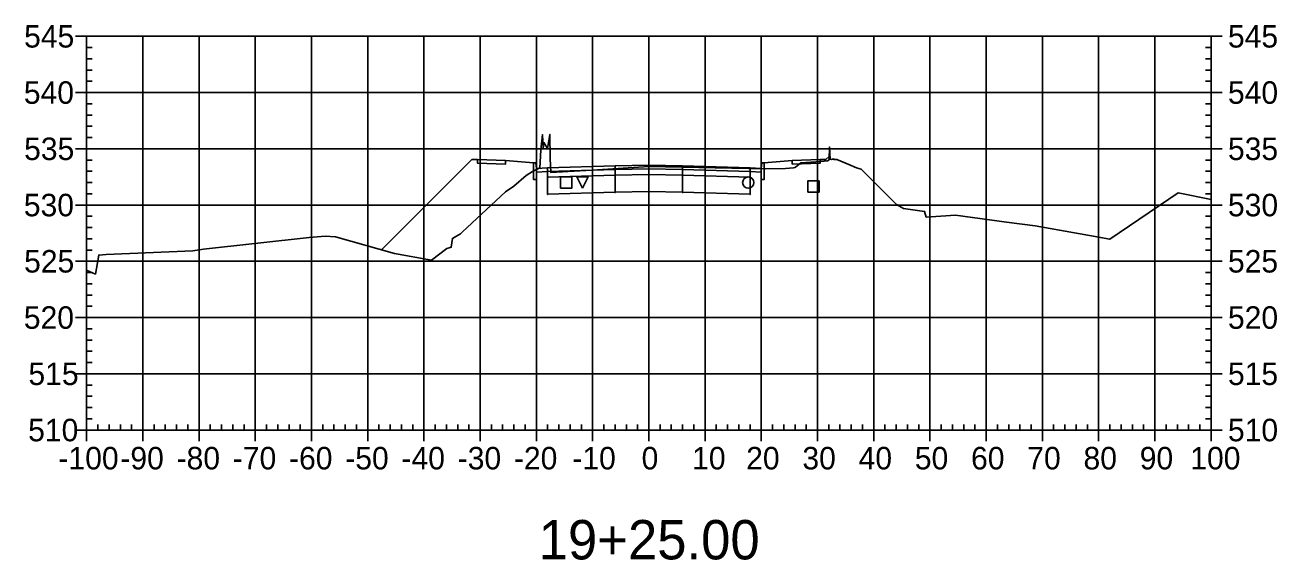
# Model space of a CAD drawing. Extents: x 704834 to 709892, y 372981 to 377533.
# Drawn here: x 707194 to 707416.6, y 376837.7 to 376932.8 of the extents above; entities that cross this region are included whole.
import ezdxf

# ---------------------------------------------------------------- set-up
doc = ezdxf.new("R2010")
doc.units = 0
for name, color, linetype in [('1', 7, 'Continuous'), ('10', 7, 'Continuous'), ('13', 7, 'Continuous'), ('14', 7, 'Continuous'), ('4', 7, 'Continuous'), ('57', 7, 'Continuous'), ('Default_Xsect', 7, 'Continuous'), ('Existing', 7, 'Continuous')]:
    doc.layers.add(name, color=color, linetype=linetype)

msp = doc.modelspace()

# ---------------------------------------------------------------- linework, layer by layer
for points in [[(707273.41, 376908.9), (707257.38, 376892.87)], [(707274.41, 376908.94), (707273.41, 376908.9)], [(707284.41, 376908.34), (707279.41, 376908.74)], [(707325.41, 376908.34), (707330.41, 376908.74)], [(707335.41, 376908.94), (707336.41, 376908.9)], [(707336.41, 376908.9), (707336.98, 376909.47)]]:
    msp.add_lwpolyline(points)
for points in [[(707279.41, 376908.74), (707274.41, 376908.94), (707274.41, 376908.28), (707279.41, 376908.08)], [(707284.91, 376907.34), (707284.83, 376908.34), (707284.41, 376908.34), (707284.41, 376905.34), (707284.91, 376905.34)], [(707324.91, 376905.34), (707325.41, 376905.34), (707325.41, 376908.34), (707325, 376908.34), (707324.91, 376907.34)], [(707330.41, 376908.08), (707335.41, 376908.28), (707335.41, 376908.94), (707330.41, 376908.74)], [(707286.91, 376907.42), (707284.91, 376907.34), (707284.91, 376906.68), (707286.91, 376906.76)], [(707298.91, 376907.78), (707286.91, 376907.42), (707286.91, 376906.76), (707298.91, 376907.12)], [(707298.91, 376907.12), (707286.91, 376906.76), (707286.91, 376905.76), (707298.91, 376906.12)], [(707298.91, 376906.12), (707286.91, 376905.76), (707286.91, 376902.76), (707298.91, 376903.12)], [(707298.86, 376907.07), (707298.96, 376907.07), (707298.96, 376907.17), (707298.86, 376907.17)], [(707298.86, 376906.07), (707298.96, 376906.07), (707298.96, 376906.17), (707298.86, 376906.17)], [(707304.91, 376907.9), (707298.91, 376907.78), (707298.91, 376907.12), (707304.91, 376907.24)], [(707304.91, 376907.24), (707298.91, 376907.12), (707298.91, 376906.12), (707304.91, 376906.24)], [(707304.91, 376906.24), (707298.91, 376906.12), (707298.91, 376903.12), (707304.91, 376903.24)], [(707304.86, 376907.19), (707304.96, 376907.19), (707304.96, 376907.29), (707304.86, 376907.29)], [(707304.86, 376906.19), (707304.96, 376906.19), (707304.96, 376906.29), (707304.86, 376906.29)], [(707304.91, 376907.24), (707310.91, 376907.12), (707310.91, 376907.78), (707304.91, 376907.9)], [(707304.91, 376906.24), (707310.91, 376906.12), (707310.91, 376907.12), (707304.91, 376907.24)], [(707304.91, 376903.24), (707310.91, 376903.12), (707310.91, 376906.12), (707304.91, 376906.24)], [(707310.86, 376907.07), (707310.96, 376907.07), (707310.96, 376907.17), (707310.86, 376907.17)], [(707310.86, 376906.07), (707310.96, 376906.07), (707310.96, 376906.17), (707310.86, 376906.17)], [(707310.91, 376907.12), (707322.91, 376906.76), (707322.91, 376907.42), (707310.91, 376907.78)], [(707310.91, 376906.12), (707322.91, 376905.76), (707322.91, 376906.76), (707310.91, 376907.12)], [(707310.91, 376903.12), (707322.91, 376902.76), (707322.91, 376905.76), (707310.91, 376906.12)], [(707322.91, 376906.76), (707324.91, 376906.68), (707324.91, 376907.34), (707322.91, 376907.42)], [(707286.86, 376905.71), (707286.96, 376905.71), (707286.96, 376905.81), (707286.86, 376905.81)], [(707322.86, 376905.71), (707322.96, 376905.71), (707322.96, 376905.81), (707322.86, 376905.81)], [(707286.86, 376902.71), (707286.96, 376902.71), (707286.96, 376902.81), (707286.86, 376902.81)], [(707298.86, 376903.07), (707298.96, 376903.07), (707298.96, 376903.17), (707298.86, 376903.17)], [(707304.86, 376903.19), (707304.96, 376903.19), (707304.96, 376903.29), (707304.86, 376903.29)], [(707310.86, 376903.07), (707310.96, 376903.07), (707310.96, 376903.17), (707310.86, 376903.17)], [(707322.86, 376902.71), (707322.96, 376902.71), (707322.96, 376902.81), (707322.86, 376902.81)]]:
    msp.add_lwpolyline(points, close=True)
at = {"layer": '1'}
msp.add_lwpolyline([(707293.09, 376903.82), (707292.09, 376905.82), (707294.09, 376905.82)], close=True, dxfattribs=at)
at = {"layer": '10'}
msp.add_lwpolyline([(707289.2, 376903.82), (707291.2, 376903.82), (707291.2, 376905.82), (707289.2, 376905.82)], close=True, dxfattribs=at)
at = {"layer": '13'}
msp.add_circle((707322.58, 376904.82), 1, dxfattribs=at)
at = {"layer": '14'}
for points in [[(707336.98, 376909.47), (707336.98, 376909.52), (707336.98, 376909.47), (707336.93, 376909.47), (707336.98, 376909.47), (707336.98, 376909.42), (707336.98, 376909.47), (707337.03, 376909.47)], [(707286.91, 376907.42), (707286.91, 376907.47), (707286.91, 376907.42), (707286.86, 376907.42), (707286.91, 376907.42), (707286.91, 376907.37), (707286.91, 376907.42), (707286.96, 376907.42)], [(707304.91, 376907.9), (707304.91, 376907.95), (707304.91, 376907.9), (707304.86, 376907.9), (707304.91, 376907.9), (707304.91, 376907.85), (707304.91, 376907.9), (707304.96, 376907.9)], [(707322.91, 376907.42), (707322.91, 376907.47), (707322.91, 376907.42), (707322.86, 376907.42), (707322.91, 376907.42), (707322.91, 376907.37), (707322.91, 376907.42), (707322.96, 376907.42)], [(707257.38, 376892.87), (707257.38, 376892.92), (707257.38, 376892.87), (707257.33, 376892.87), (707257.38, 376892.87), (707257.38, 376892.82), (707257.38, 376892.87), (707257.43, 376892.87)]]:
    msp.add_lwpolyline(points, dxfattribs=at)
at = {"layer": '4'}
msp.add_lwpolyline([(707333.18, 376903.12), (707335.18, 376903.12), (707335.18, 376905.12), (707333.18, 376905.12)], close=True, dxfattribs=at)
at = {"layer": '57'}
for p, q in [((707202.91, 376930.82), (707204.91, 376930.82)), ((707204.91, 376930.82), (707404.91, 376930.82)), ((707204.91, 376860.82), (707204.91, 376930.82)), ((707204.91, 376860.82), (707204.91, 376930.82)), ((707214.91, 376860.82), (707214.91, 376930.82)), ((707224.91, 376860.82), (707224.91, 376930.82)), ((707234.91, 376860.82), (707234.91, 376930.82)), ((707244.91, 376860.82), (707244.91, 376930.82)), ((707254.91, 376860.82), (707254.91, 376930.82)), ((707264.91, 376860.82), (707264.91, 376930.82)), ((707274.91, 376860.82), (707274.91, 376930.82)), ((707284.91, 376860.82), (707284.91, 376930.82)), ((707294.91, 376860.82), (707294.91, 376930.82)), ((707304.91, 376860.82), (707304.91, 376930.82)), ((707314.91, 376860.82), (707314.91, 376930.82)), ((707324.91, 376860.82), (707324.91, 376930.82)), ((707334.91, 376860.82), (707334.91, 376930.82)), ((707344.91, 376860.82), (707344.91, 376930.82)), ((707354.91, 376860.82), (707354.91, 376930.82)), ((707364.91, 376860.82), (707364.91, 376930.82)), ((707374.91, 376860.82), (707374.91, 376930.82)), ((707384.91, 376860.82), (707384.91, 376930.82)), ((707394.91, 376860.82), (707394.91, 376930.82)), ((707404.91, 376860.82), (707404.91, 376930.82)), ((707404.91, 376860.82), (707404.91, 376930.82)), ((707406.91, 376930.82), (707404.91, 376930.82)), ((707204.91, 376928.82), (707205.91, 376928.82)), ((707404.91, 376928.82), (707403.91, 376928.82)), ((707204.91, 376926.82), (707205.91, 376926.82)), ((707404.91, 376926.82), (707403.91, 376926.82)), ((707204.91, 376924.82), (707205.91, 376924.82)), ((707404.91, 376924.82), (707403.91, 376924.82)), ((707204.91, 376922.82), (707205.91, 376922.82)), ((707404.91, 376922.82), (707403.91, 376922.82)), ((707202.91, 376920.82), (707204.91, 376920.82)), ((707204.91, 376920.82), (707404.91, 376920.82)), ((707406.91, 376920.82), (707404.91, 376920.82)), ((707204.91, 376918.82), (707205.91, 376918.82)), ((707404.91, 376918.82), (707403.91, 376918.82)), ((707204.91, 376916.82), (707205.91, 376916.82)), ((707404.91, 376916.82), (707403.91, 376916.82)), ((707204.91, 376914.82), (707205.91, 376914.82)), ((707204.91, 376912.82), (707205.91, 376912.82)), ((707404.91, 376914.82), (707403.91, 376914.82)), ((707404.91, 376912.82), (707403.91, 376912.82)), ((707202.91, 376910.82), (707204.91, 376910.82)), ((707204.91, 376910.82), (707404.91, 376910.82)), ((707406.91, 376910.82), (707404.91, 376910.82)), ((707204.91, 376908.82), (707205.91, 376908.82)), ((707404.91, 376908.82), (707403.91, 376908.82)), ((707204.91, 376906.82), (707205.91, 376906.82)), ((707404.91, 376906.82), (707403.91, 376906.82)), ((707204.91, 376904.82), (707205.91, 376904.82)), ((707404.91, 376904.82), (707403.91, 376904.82)), ((707204.91, 376902.82), (707205.91, 376902.82)), ((707404.91, 376902.82), (707403.91, 376902.82)), ((707202.91, 376900.82), (707204.91, 376900.82)), ((707204.91, 376900.82), (707404.91, 376900.82)), ((707406.91, 376900.82), (707404.91, 376900.82)), ((707204.91, 376898.82), (707205.91, 376898.82)), ((707404.91, 376898.82), (707403.91, 376898.82)), ((707204.91, 376896.82), (707205.91, 376896.82)), ((707404.91, 376896.82), (707403.91, 376896.82)), ((707204.91, 376894.82), (707205.91, 376894.82)), ((707204.91, 376892.82), (707205.91, 376892.82)), ((707404.91, 376894.82), (707403.91, 376894.82)), ((707404.91, 376892.82), (707403.91, 376892.82)), ((707202.91, 376890.82), (707204.91, 376890.82)), ((707204.91, 376890.82), (707404.91, 376890.82)), ((707406.91, 376890.82), (707404.91, 376890.82)), ((707204.91, 376888.82), (707205.91, 376888.82)), ((707404.91, 376888.82), (707403.91, 376888.82)), ((707204.91, 376886.82), (707205.91, 376886.82)), ((707404.91, 376886.82), (707403.91, 376886.82)), ((707204.91, 376884.82), (707205.91, 376884.82)), ((707404.91, 376884.82), (707403.91, 376884.82)), ((707204.91, 376882.82), (707205.91, 376882.82)), ((707404.91, 376882.82), (707403.91, 376882.82)), ((707202.91, 376880.82), (707204.91, 376880.82)), ((707204.91, 376880.82), (707404.91, 376880.82)), ((707406.91, 376880.82), (707404.91, 376880.82)), ((707204.91, 376878.82), (707205.91, 376878.82)), ((707404.91, 376878.82), (707403.91, 376878.82)), ((707204.91, 376876.82), (707205.91, 376876.82)), ((707404.91, 376876.82), (707403.91, 376876.82)), ((707204.91, 376874.82), (707205.91, 376874.82)), ((707204.91, 376872.82), (707205.91, 376872.82)), ((707404.91, 376874.82), (707403.91, 376874.82)), ((707404.91, 376872.82), (707403.91, 376872.82)), ((707202.91, 376870.82), (707204.91, 376870.82)), ((707204.91, 376870.82), (707404.91, 376870.82)), ((707406.91, 376870.82), (707404.91, 376870.82)), ((707204.91, 376868.82), (707205.91, 376868.82)), ((707404.91, 376868.82), (707403.91, 376868.82)), ((707204.91, 376866.82), (707205.91, 376866.82)), ((707404.91, 376866.82), (707403.91, 376866.82)), ((707204.91, 376864.82), (707205.91, 376864.82)), ((707404.91, 376864.82), (707403.91, 376864.82)), ((707204.91, 376862.82), (707205.91, 376862.82)), ((707206.91, 376860.82), (707206.91, 376861.82)), ((707208.91, 376860.82), (707208.91, 376861.82)), ((707210.91, 376860.82), (707210.91, 376861.82)), ((707212.91, 376860.82), (707212.91, 376861.82)), ((707216.91, 376860.82), (707216.91, 376861.82)), ((707218.91, 376860.82), (707218.91, 376861.82)), ((707220.91, 376860.82), (707220.91, 376861.82)), ((707222.91, 376860.82), (707222.91, 376861.82)), ((707226.91, 376860.82), (707226.91, 376861.82)), ((707228.91, 376860.82), (707228.91, 376861.82)), ((707230.91, 376860.82), (707230.91, 376861.82)), ((707232.91, 376860.82), (707232.91, 376861.82)), ((707236.91, 376860.82), (707236.91, 376861.82)), ((707238.91, 376860.82), (707238.91, 376861.82)), ((707240.91, 376860.82), (707240.91, 376861.82)), ((707242.91, 376860.82), (707242.91, 376861.82)), ((707246.91, 376860.82), (707246.91, 376861.82)), ((707248.91, 376860.82), (707248.91, 376861.82)), ((707250.91, 376860.82), (707250.91, 376861.82)), ((707252.91, 376860.82), (707252.91, 376861.82)), ((707256.91, 376860.82), (707256.91, 376861.82)), ((707258.91, 376860.82), (707258.91, 376861.82)), ((707260.91, 376860.82), (707260.91, 376861.82)), ((707262.91, 376860.82), (707262.91, 376861.82)), ((707266.91, 376860.82), (707266.91, 376861.82)), ((707268.91, 376860.82), (707268.91, 376861.82)), ((707270.91, 376860.82), (707270.91, 376861.82)), ((707272.91, 376860.82), (707272.91, 376861.82)), ((707276.91, 376860.82), (707276.91, 376861.82)), ((707278.91, 376860.82), (707278.91, 376861.82)), ((707280.91, 376860.82), (707280.91, 376861.82)), ((707282.91, 376860.82), (707282.91, 376861.82)), ((707286.91, 376860.82), (707286.91, 376861.82)), ((707288.91, 376860.82), (707288.91, 376861.82)), ((707290.91, 376860.82), (707290.91, 376861.82)), ((707292.91, 376860.82), (707292.91, 376861.82)), ((707296.91, 376860.82), (707296.91, 376861.82)), ((707298.91, 376860.82), (707298.91, 376861.82)), ((707300.91, 376860.82), (707300.91, 376861.82)), ((707302.91, 376860.82), (707302.91, 376861.82)), ((707306.91, 376860.82), (707306.91, 376861.82)), ((707308.91, 376860.82), (707308.91, 376861.82)), ((707310.91, 376860.82), (707310.91, 376861.82)), ((707312.91, 376860.82), (707312.91, 376861.82)), ((707316.91, 376860.82), (707316.91, 376861.82)), ((707318.91, 376860.82), (707318.91, 376861.82)), ((707320.91, 376860.82), (707320.91, 376861.82)), ((707322.91, 376860.82), (707322.91, 376861.82)), ((707326.91, 376860.82), (707326.91, 376861.82)), ((707328.91, 376860.82), (707328.91, 376861.82)), ((707330.91, 376860.82), (707330.91, 376861.82)), ((707332.91, 376860.82), (707332.91, 376861.82)), ((707336.91, 376860.82), (707336.91, 376861.82)), ((707338.91, 376860.82), (707338.91, 376861.82)), ((707340.91, 376860.82), (707340.91, 376861.82)), ((707342.91, 376860.82), (707342.91, 376861.82)), ((707346.91, 376860.82), (707346.91, 376861.82)), ((707348.91, 376860.82), (707348.91, 376861.82)), ((707350.91, 376860.82), (707350.91, 376861.82)), ((707352.91, 376860.82), (707352.91, 376861.82)), ((707356.91, 376860.82), (707356.91, 376861.82)), ((707358.91, 376860.82), (707358.91, 376861.82)), ((707360.91, 376860.82), (707360.91, 376861.82)), ((707362.91, 376860.82), (707362.91, 376861.82)), ((707366.91, 376860.82), (707366.91, 376861.82)), ((707368.91, 376860.82), (707368.91, 376861.82)), ((707370.91, 376860.82), (707370.91, 376861.82)), ((707372.91, 376860.82), (707372.91, 376861.82)), ((707376.91, 376860.82), (707376.91, 376861.82)), ((707378.91, 376860.82), (707378.91, 376861.82)), ((707380.91, 376860.82), (707380.91, 376861.82)), ((707382.91, 376860.82), (707382.91, 376861.82)), ((707386.91, 376860.82), (707386.91, 376861.82)), ((707388.91, 376860.82), (707388.91, 376861.82)), ((707390.91, 376860.82), (707390.91, 376861.82)), ((707392.91, 376860.82), (707392.91, 376861.82)), ((707396.91, 376860.82), (707396.91, 376861.82)), ((707398.91, 376860.82), (707398.91, 376861.82)), ((707400.91, 376860.82), (707400.91, 376861.82)), ((707402.91, 376860.82), (707402.91, 376861.82)), ((707404.91, 376862.82), (707403.91, 376862.82)), ((707202.91, 376860.82), (707204.91, 376860.82)), ((707204.91, 376860.82), (707404.91, 376860.82)), ((707204.91, 376860.82), (707404.91, 376860.82)), ((707204.91, 376858.82), (707204.91, 376860.82)), ((707214.91, 376858.82), (707214.91, 376860.82)), ((707224.91, 376858.82), (707224.91, 376860.82)), ((707234.91, 376858.82), (707234.91, 376860.82)), ((707244.91, 376858.82), (707244.91, 376860.82)), ((707254.91, 376858.82), (707254.91, 376860.82)), ((707264.91, 376858.82), (707264.91, 376860.82)), ((707274.91, 376858.82), (707274.91, 376860.82)), ((707284.91, 376858.82), (707284.91, 376860.82)), ((707294.91, 376858.82), (707294.91, 376860.82)), ((707304.91, 376858.82), (707304.91, 376860.82)), ((707314.91, 376858.82), (707314.91, 376860.82)), ((707324.91, 376858.82), (707324.91, 376860.82)), ((707334.91, 376858.82), (707334.91, 376860.82)), ((707344.91, 376858.82), (707344.91, 376860.82)), ((707354.91, 376858.82), (707354.91, 376860.82)), ((707364.91, 376858.82), (707364.91, 376860.82)), ((707374.91, 376858.82), (707374.91, 376860.82)), ((707384.91, 376858.82), (707384.91, 376860.82)), ((707394.91, 376858.82), (707394.91, 376860.82)), ((707404.91, 376858.82), (707404.91, 376860.82)), ((707406.91, 376860.82), (707404.91, 376860.82))]:
    msp.add_line(p, q, dxfattribs=at)
at = {"layer": 'Default_Xsect'}
msp.add_lwpolyline([(707257.38, 376892.87), (707273.41, 376908.9), (707274.41, 376908.94), (707279.41, 376908.74), (707284.41, 376908.34), (707284.83, 376908.34), (707284.91, 376907.34), (707286.91, 376907.42), (707298.91, 376907.78), (707304.91, 376907.9), (707310.91, 376907.78), (707322.91, 376907.42), (707324.91, 376907.34), (707325, 376908.34), (707325.41, 376908.34), (707330.41, 376908.74), (707335.41, 376908.94), (707336.41, 376908.9), (707336.98, 376909.47)], dxfattribs=at)
at = {"layer": 'Existing'}
msp.add_lwpolyline([(707204.91, 376889.24), (707206.47, 376888.55), (707207.08, 376891.93), (707208.37, 376892.01), (707223.82, 376892.7), (707225.69, 376892.97), (707244.49, 376895.07), (707247.35, 376895.31), (707249.16, 376895.19), (707259.66, 376892.23), (707266.26, 376891.03), (707268.99, 376893.1), (707269.37, 376893.21), (707269.77, 376893.33), (707269.97, 376894.89), (707270.57, 376895.24), (707271.42, 376895.68), (707271.53, 376895.83), (707271.76, 376896.07), (707272.6, 376896.8), (707279.41, 376903.19), (707280.88, 376904.17), (707283.09, 376906.1), (707284.21, 376906.8), (707285.54, 376907.44), (707285.68, 376910.59), (707286.01, 376913.34), (707286.09, 376910.88), (707286.25, 376911.94), (707286.88, 376910.89), (707287.31, 376913.38), (707287.38, 376909.08), (707287.49, 376906.6), (707295.8, 376907.06), (707304.9, 376907.65), (707325.59, 376907.26), (707329.23, 376907.33), (707330.63, 376907.43), (707330.9, 376907.47), (707330.99, 376907.54), (707331.95, 376908.32), (707335.52, 376908.59), (707336.67, 376908.7), (707336.96, 376908.84), (707337.04, 376911.15), (707337.14, 376908.92), (707337.15, 376909.06), (707337.16, 376909), (707337.16, 376908.97), (707337.39, 376908.92), (707337.76, 376909.02), (707337.81, 376908.92), (707338.36, 376908.92), (707340.48, 376908.02), (707341.85, 376907.46), (707342.7, 376907.19), (707348.94, 376900.94), (707350.21, 376900.19), (707353.94, 376899.69), (707354.26, 376898.68), (707359.43, 376899.04), (707368.53, 376897.8), (707373.6, 376897.15), (707383.28, 376895.43), (707386.9, 376894.74), (707399.08, 376902.98), (707404.91, 376901.78)], dxfattribs=at)

# ---------------------------------------------------------------- texts
at = {"layer": '1'}
msp.add_text('19+25.00', height=7, dxfattribs=at).set_placement((707285.32, 376837.82))
at = {"layer": '14'}
for p in [(707274.38, 376908.89), (707274.38, 376908.23), (707335.38, 376908.89), (707335.38, 376908.23), (707279.38, 376908.03), (707330.38, 376908.03)]:
    msp.add_text('+', height=0.1, dxfattribs=at).set_placement(p)
at = {"layer": '57'}
for s, p in [('545', (707193.79, 376928.82)), ('545', (707407.91, 376928.82)), ('540', (707193.74, 376918.82)), ('540', (707407.91, 376918.82)), ('535', (707193.79, 376908.82)), ('535', (707407.91, 376908.82)), ('530', (707193.74, 376898.82)), ('530', (707407.91, 376898.82)), ('525', (707193.79, 376888.82)), ('525', (707407.91, 376888.82)), ('520', (707193.74, 376878.82)), ('520', (707407.91, 376878.82)), ('515', (707194.56, 376868.82)), ('515', (707407.91, 376868.82)), ('510', (707194.51, 376858.82)), ('510', (707407.91, 376858.82)), ('-100', (707199.9, 376853.82)), ('-90', (707210.91, 376853.82)), ('-80', (707220.91, 376853.82)), ('-70', (707230.91, 376853.82)), ('-60', (707240.91, 376853.82)), ('-50', (707250.91, 376853.82)), ('-40', (707260.91, 376853.82)), ('-30', (707270.91, 376853.82)), ('-20', (707280.91, 376853.82)), ('-10', (707291.3, 376853.82)), ('0', (707303.62, 376853.82)), ('10', (707312.61, 376853.82)), ('20', (707322.22, 376853.82)), ('30', (707332.22, 376853.82)), ('40', (707342.22, 376853.82)), ('50', (707352.22, 376853.82)), ('60', (707362.22, 376853.82)), ('70', (707372.22, 376853.82)), ('80', (707382.22, 376853.82)), ('90', (707392.22, 376853.82)), ('100', (707401.21, 376853.82))]:
    msp.add_text(s, height=4, dxfattribs=at).set_placement(p)

doc.saveas('drawing.dxf')
